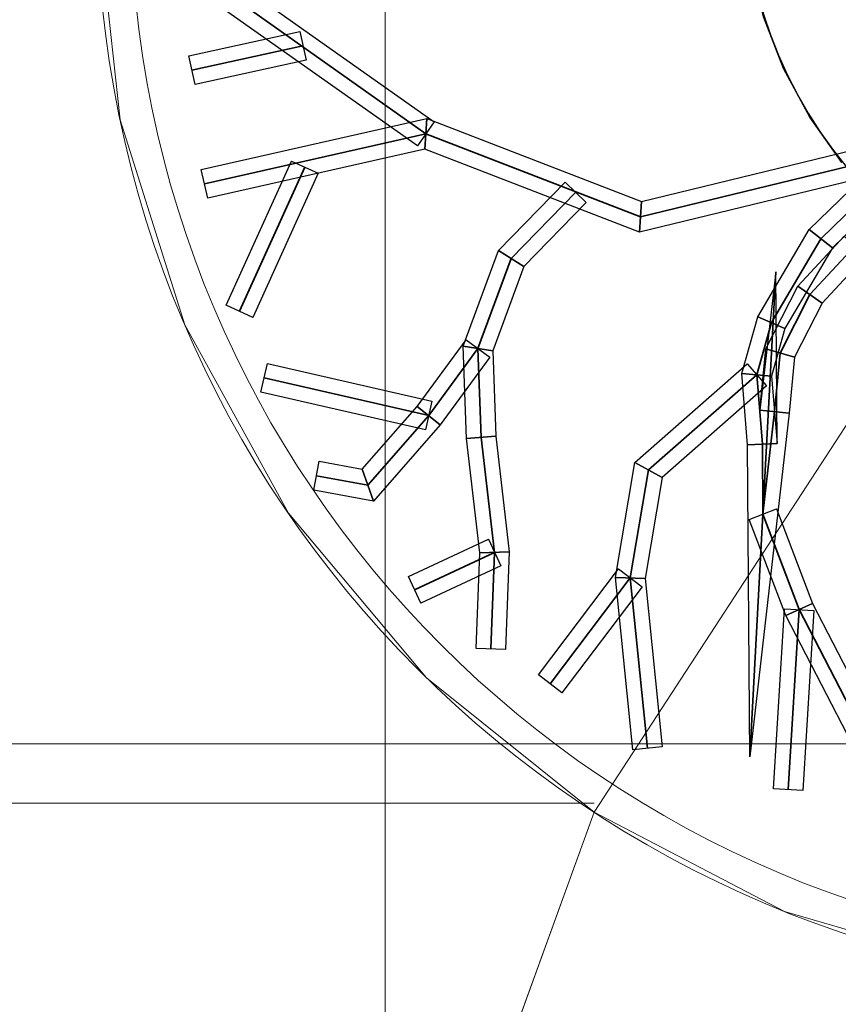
# Model space of a CAD drawing. Header units: millimetres. Extents: x -526411 to -400573, y 47353 to 130199.
# Tile 514 of 543: x -445840 to -442190, y 70075 to 74464. Entities that reach past the tile are written whole.
import ezdxf

# ---------------------------------------------------------------- set-up
doc = ezdxf.new("R2010")
doc.units = ezdxf.units.MM
for name, color, linetype, lineweight in [('01_ALGEMEEN', 7, 'Continuous', 18), ('18_BESTAANDE_CONSTRUCTIE', 7, 'Continuous', 18), ('HATCH_REACTORS', 7, 'Continuous', 18), ('m-pg-03_AI_dwg', 8, 'Continuous', 18)]:
    doc.layers.add(name, color=color, linetype=linetype, lineweight=lineweight)

# ---------------------------------------------------------------- blocks, each defined once
blk = doc.blocks.new('m-pg-03_AI_dwg_block 2240-641208-3e Verdieping - Percelen telling LI')
at = {"layer": '01_ALGEMEEN', "color": 253, "lineweight": 25, "flags": 128}
blk.add_lwpolyline([(1065.07, -524.64), (1058.65, -515.57), (1053.39, -505.78), (1049.38, -495.42), (1046.67, -484.65), (1045.31, -473.62), (1045.31, -468.07)], dxfattribs=at)
at = {"layer": '01_ALGEMEEN', "color": 133, "flags": 128}
blk.add_lwpolyline([(1065.07, -524.64), (1058.65, -515.57), (1053.39, -505.78), (1049.38, -495.42), (1046.67, -484.65), (1045.31, -473.62), (1045.31, -468.07)], dxfattribs=at)
blk = doc.blocks.new('m-pg-03_AI_dwg_block 2241-641209-3e Verdieping - Percelen telling LI')
at = {"layer": '01_ALGEMEEN', "color": 253, "lineweight": 25}
blk.add_open_spline([(1045.31, -468.07), (1045.31, -517.81), (1085.63, -558.13), (1135.37, -558.13)], degree=3, dxfattribs=at)
blk = doc.blocks.new('m-pg-03_AI_dwg_block 2242-641210-3e Verdieping - Percelen telling LI')
at = {"layer": '01_ALGEMEEN', "color": 253, "lineweight": 25}
blk.add_open_spline([(1045.31, -468.07), (1045.31, -517.81), (1085.63, -558.13), (1135.37, -558.13)], degree=3, dxfattribs=at)
blk = doc.blocks.new('m-pg-03_AI_dwg_block 2311-641279-3e Verdieping - Percelen telling LI')
at = {"layer": '01_ALGEMEEN', "color": 253, "lineweight": 25, "flags": 128}
blk.add_lwpolyline([(1074.82, -530.52), (1063.21, -541.78), (1058.53, -538.1), (1070.89, -526.12)], close=True, dxfattribs=at)
at = {"layer": '01_ALGEMEEN', "color": 133, "flags": 128}
blk.add_lwpolyline([(1074.82, -530.52), (1063.21, -541.78), (1058.53, -538.1), (1070.89, -526.12)], close=True, dxfattribs=at)
blk = doc.blocks.new('m-pg-03_AI_dwg_block 2312-641280-3e Verdieping - Percelen telling LI')
at = {"layer": '01_ALGEMEEN', "color": 253, "lineweight": 25, "flags": 128}
blk.add_lwpolyline([(1063.21, -541.78), (1053.67, -557.95), (1048.2, -555.62), (1058.53, -538.1)], close=True, dxfattribs=at)
at = {"layer": '01_ALGEMEEN', "color": 133, "flags": 128}
blk.add_lwpolyline([(1063.21, -541.78), (1053.67, -557.95), (1048.2, -555.62), (1058.53, -538.1)], close=True, dxfattribs=at)
blk = doc.blocks.new('m-pg-03_AI_dwg_block 2313-641281-3e Verdieping - Percelen telling LI')
at = {"layer": '01_ALGEMEEN', "color": 253, "lineweight": 25, "flags": 128}
blk.add_lwpolyline([(1053.67, -557.95), (1050.99, -567.56), (1045.03, -566.99), (1048.2, -555.62)], close=True, dxfattribs=at)
at = {"layer": '01_ALGEMEEN', "color": 133, "flags": 128}
blk.add_lwpolyline([(1053.67, -557.95), (1050.99, -567.56), (1045.03, -566.99), (1048.2, -555.62)], close=True, dxfattribs=at)
blk = doc.blocks.new('m-pg-03_AI_dwg_block 2314-641282-3e Verdieping - Percelen telling LI')
at = {"layer": '01_ALGEMEEN', "color": 253, "lineweight": 25, "flags": 128}
blk.add_lwpolyline([(1050.99, -567.56), (1052.08, -581.04), (1046.18, -581.3), (1045.03, -566.99)], close=True, dxfattribs=at)
at = {"layer": '01_ALGEMEEN', "color": 133, "flags": 128}
blk.add_lwpolyline([(1050.99, -567.56), (1052.08, -581.04), (1046.18, -581.3), (1045.03, -566.99)], close=True, dxfattribs=at)
blk = doc.blocks.new('m-pg-03_AI_dwg_block 2315-641283-3e Verdieping - Percelen telling LI')
at = {"layer": '01_ALGEMEEN', "color": 253, "lineweight": 25, "flags": 128}
blk.add_lwpolyline([(1052.08, -581.04), (1051.83, -546.57), (1046.64, -643.91), (1046.18, -581.3)], close=True, dxfattribs=at)
at = {"layer": '01_ALGEMEEN', "color": 133, "flags": 128}
blk.add_lwpolyline([(1052.08, -581.04), (1051.83, -546.57), (1046.64, -643.91), (1046.18, -581.3)], close=True, dxfattribs=at)
blk = doc.blocks.new('m-pg-03_AI_dwg_block 2316-641284-3e Verdieping - Percelen telling LI')
at = {"layer": '01_ALGEMEEN', "color": 253, "lineweight": 25, "flags": 128}
blk.add_lwpolyline([(1051.83, -546.57), (1048.65, -574.34), (1054.52, -574.96), (1046.64, -643.91)], close=True, dxfattribs=at)
at = {"layer": '01_ALGEMEEN', "color": 133, "flags": 128}
blk.add_lwpolyline([(1051.83, -546.57), (1048.65, -574.34), (1054.52, -574.96), (1046.64, -643.91)], close=True, dxfattribs=at)
blk = doc.blocks.new('m-pg-03_AI_dwg_block 2317-641285-3e Verdieping - Percelen telling LI')
at = {"layer": '01_ALGEMEEN', "color": 253, "lineweight": 25, "flags": 128}
blk.add_lwpolyline([(1048.65, -574.34), (1049.84, -562.05), (1055.6, -563.73), (1054.52, -574.96)], close=True, dxfattribs=at)
at = {"layer": '01_ALGEMEEN', "color": 133, "flags": 128}
blk.add_lwpolyline([(1048.65, -574.34), (1049.84, -562.05), (1055.6, -563.73), (1054.52, -574.96)], close=True, dxfattribs=at)
blk = doc.blocks.new('m-pg-03_AI_dwg_block 2318-641286-3e Verdieping - Percelen telling LI')
at = {"layer": '01_ALGEMEEN', "color": 253, "lineweight": 25, "flags": 128}
blk.add_lwpolyline([(1049.84, -562.05), (1056.25, -549.44), (1061.14, -552.85), (1055.6, -563.73)], close=True, dxfattribs=at)
at = {"layer": '01_ALGEMEEN', "color": 133, "flags": 128}
blk.add_lwpolyline([(1049.84, -562.05), (1056.25, -549.44), (1061.14, -552.85), (1055.6, -563.73)], close=True, dxfattribs=at)
blk = doc.blocks.new('m-pg-03_AI_dwg_block 2319-641287-3e Verdieping - Percelen telling LI')
at = {"layer": '01_ALGEMEEN', "color": 253, "lineweight": 25, "flags": 128}
blk.add_lwpolyline([(1056.25, -549.44), (1065.56, -539.44), (1069.76, -543.58), (1061.14, -552.85)], close=True, dxfattribs=at)
at = {"layer": '01_ALGEMEEN', "color": 133, "flags": 128}
blk.add_lwpolyline([(1056.25, -549.44), (1065.56, -539.44), (1069.76, -543.58), (1061.14, -552.85)], close=True, dxfattribs=at)
blk = doc.blocks.new('m-pg-03_AI_dwg_block 2326-641294-3e Verdieping - Percelen telling LI')
at = {"layer": '01_ALGEMEEN', "color": 53, "lineweight": 35, "flags": 128}
blk.add_lwpolyline([(1082.28, -503.57), (1082.57, -508.99), (1080.59, -521.94), (1072.86, -528.32), (1060.87, -539.94), (1050.94, -556.78), (1048.01, -567.27), (1049.13, -581.17), (1049.23, -595.24), (1051.59, -574.65), (1052.72, -562.89), (1058.69, -551.14), (1067.66, -541.51), (1076.51, -533.05), (1080.65, -528.98), (1081.37, -533.79), (1084.39, -542.21), (1088.57, -550.01), (1092.67, -560.45)], dxfattribs=at)
blk = doc.blocks.new('m-pg-03_AI_dwg_block 2443-641411-3e Verdieping - Percelen telling LI')
at = {"layer": '01_ALGEMEEN', "color": 253, "lineweight": 25, "flags": 128}
blk.add_lwpolyline([(1081.29, -524.81), (1024.49, -538.62), (1024.89, -532.45), (1079.9, -519.08)], close=True, dxfattribs=at)
at = {"layer": '01_ALGEMEEN', "color": 133, "flags": 128}
blk.add_lwpolyline([(1081.29, -524.81), (1024.49, -538.62), (1024.89, -532.45), (1079.9, -519.08)], close=True, dxfattribs=at)
blk = doc.blocks.new('m-pg-03_AI_dwg_block 2444-641412-3e Verdieping - Percelen telling LI')
at = {"layer": '01_ALGEMEEN', "color": 253, "lineweight": 25, "flags": 128}
blk.add_lwpolyline([(1024.49, -538.62), (981.34, -521.94), (981.79, -515.79), (1024.89, -532.45)], close=True, dxfattribs=at)
at = {"layer": '01_ALGEMEEN', "color": 133, "flags": 128}
blk.add_lwpolyline([(1024.49, -538.62), (981.34, -521.94), (981.79, -515.79), (1024.89, -532.45)], close=True, dxfattribs=at)
blk = doc.blocks.new('m-pg-03_AI_dwg_block 2445-641413-3e Verdieping - Percelen telling LI')
at = {"layer": '01_ALGEMEEN', "color": 253, "lineweight": 25, "flags": 128}
blk.add_lwpolyline([(981.34, -521.94), (937.79, -531.79), (936.48, -526.03), (981.79, -515.79)], close=True, dxfattribs=at)
at = {"layer": '01_ALGEMEEN', "color": 133, "flags": 128}
blk.add_lwpolyline([(981.34, -521.94), (937.79, -531.79), (936.48, -526.03), (981.79, -515.79)], close=True, dxfattribs=at)
blk = doc.blocks.new('m-pg-03_AI_dwg_block 2446-641414-3e Verdieping - Percelen telling LI')
at = {"layer": '01_ALGEMEEN', "color": 53, "lineweight": 35, "flags": 128}
blk.add_lwpolyline([(1080.59, -521.94), (1024.69, -535.54), (981.56, -518.86), (937.14, -528.91)], dxfattribs=at)
blk = doc.blocks.new('m-pg-03_AI_dwg_block 2449-641417-3e Verdieping - Percelen telling LI')
at = {"layer": '01_ALGEMEEN', "color": 253, "lineweight": 25, "flags": 128}
blk.add_lwpolyline([(979.86, -521.27), (934.99, -489.55), (938.4, -484.74), (983.26, -516.46)], close=True, dxfattribs=at)
at = {"layer": '01_ALGEMEEN', "color": 133, "flags": 128}
blk.add_lwpolyline([(979.86, -521.27), (934.99, -489.55), (938.4, -484.74), (983.26, -516.46)], close=True, dxfattribs=at)
blk = doc.blocks.new('m-pg-03_AI_dwg_block 2450-641418-3e Verdieping - Percelen telling LI')
at = {"layer": '01_ALGEMEEN', "color": 53, "lineweight": 35}
blk.add_line((981.56, -518.86), (936.69, -487.15), dxfattribs=at)
blk = doc.blocks.new('m-pg-03_AI_dwg_block 2451-641419-3e Verdieping - Percelen telling LI')
at = {"layer": '01_ALGEMEEN', "color": 253, "lineweight": 25, "flags": 128}
blk.add_lwpolyline([(957.51, -504.12), (935.22, -508.99), (933.96, -503.23), (956.25, -498.36)], close=True, dxfattribs=at)
at = {"layer": '01_ALGEMEEN', "color": 133, "flags": 128}
blk.add_lwpolyline([(957.51, -504.12), (935.22, -508.99), (933.96, -503.23), (956.25, -498.36)], close=True, dxfattribs=at)
blk = doc.blocks.new('m-pg-03_AI_dwg_block 2452-641420-3e Verdieping - Percelen telling LI')
at = {"layer": '01_ALGEMEEN', "color": 53, "lineweight": 35}
blk.add_line((956.88, -501.24), (934.59, -506.11), dxfattribs=at)
blk = doc.blocks.new('m-pg-03_AI_dwg_block 2459-641427-3e Verdieping - Percelen telling LI')
at = {"layer": '01_ALGEMEEN', "color": 253, "lineweight": 25, "flags": 128}
blk.add_lwpolyline([(1051.99, -594.19), (1059.21, -613.18), (1053.82, -615.59), (1046.48, -596.29)], close=True, dxfattribs=at)
at = {"layer": '01_ALGEMEEN', "color": 133, "flags": 128}
blk.add_lwpolyline([(1051.99, -594.19), (1059.21, -613.18), (1053.82, -615.59), (1046.48, -596.29)], close=True, dxfattribs=at)
blk = doc.blocks.new('m-pg-03_AI_dwg_block 2460-641428-3e Verdieping - Percelen telling LI')
at = {"layer": '01_ALGEMEEN', "color": 253, "lineweight": 25, "flags": 128}
blk.add_lwpolyline([(1059.21, -613.18), (1079.6, -652.62), (1074.36, -655.33), (1053.82, -615.59)], close=True, dxfattribs=at)
at = {"layer": '01_ALGEMEEN', "color": 133, "flags": 128}
blk.add_lwpolyline([(1059.21, -613.18), (1079.6, -652.62), (1074.36, -655.33), (1053.82, -615.59)], close=True, dxfattribs=at)
blk = doc.blocks.new('m-pg-03_AI_dwg_block 2461-641429-3e Verdieping - Percelen telling LI')
at = {"layer": '01_ALGEMEEN', "color": 53, "lineweight": 35, "flags": 128}
blk.add_lwpolyline([(1049.23, -595.24), (1056.52, -614.38), (1076.98, -653.97)], dxfattribs=at)
blk = doc.blocks.new('m-pg-03_AI_dwg_block 2462-641430-3e Verdieping - Percelen telling LI')
at = {"layer": '01_ALGEMEEN', "color": 253, "lineweight": 25, "flags": 128}
blk.add_lwpolyline([(1059.46, -614.56), (1057.25, -650.69), (1051.36, -650.33), (1053.57, -614.2)], close=True, dxfattribs=at)
at = {"layer": '01_ALGEMEEN', "color": 133, "flags": 128}
blk.add_lwpolyline([(1059.46, -614.56), (1057.25, -650.69), (1051.36, -650.33), (1053.57, -614.2)], close=True, dxfattribs=at)
blk = doc.blocks.new('m-pg-03_AI_dwg_block 2463-641431-3e Verdieping - Percelen telling LI')
at = {"layer": '01_ALGEMEEN', "color": 53, "lineweight": 35}
blk.add_line((1056.52, -614.38), (1054.31, -650.51), dxfattribs=at)
blk = doc.blocks.new('m-pg-03_AI_dwg_block 2464-641432-3e Verdieping - Percelen telling LI')
at = {"layer": '01_ALGEMEEN', "color": 253, "lineweight": 25, "flags": 128}
blk.add_lwpolyline([(1013.76, -532.69), (1001.23, -545.5), (996.14, -542.28), (1009.54, -528.56)], close=True, dxfattribs=at)
at = {"layer": '01_ALGEMEEN', "color": 133, "flags": 128}
blk.add_lwpolyline([(1013.76, -532.69), (1001.23, -545.5), (996.14, -542.28), (1009.54, -528.56)], close=True, dxfattribs=at)
blk = doc.blocks.new('m-pg-03_AI_dwg_block 2465-641433-3e Verdieping - Percelen telling LI')
at = {"layer": '01_ALGEMEEN', "color": 253, "lineweight": 25, "flags": 128}
blk.add_lwpolyline([(1001.23, -545.5), (994.98, -562.44), (989.04, -561.49), (996.14, -542.28)], close=True, dxfattribs=at)
at = {"layer": '01_ALGEMEEN', "color": 133, "flags": 128}
blk.add_lwpolyline([(1001.23, -545.5), (994.98, -562.44), (989.04, -561.49), (996.14, -542.28)], close=True, dxfattribs=at)
blk = doc.blocks.new('m-pg-03_AI_dwg_block 2466-641434-3e Verdieping - Percelen telling LI')
at = {"layer": '01_ALGEMEEN', "color": 253, "lineweight": 25, "flags": 128}
blk.add_lwpolyline([(994.98, -562.44), (995.6, -579.6), (989.72, -580.05), (989.04, -561.49)], close=True, dxfattribs=at)
at = {"layer": '01_ALGEMEEN', "color": 133, "flags": 128}
blk.add_lwpolyline([(994.98, -562.44), (995.6, -579.6), (989.72, -580.05), (989.04, -561.49)], close=True, dxfattribs=at)
blk = doc.blocks.new('m-pg-03_AI_dwg_block 2467-641435-3e Verdieping - Percelen telling LI')
at = {"layer": '01_ALGEMEEN', "color": 253, "lineweight": 25, "flags": 128}
blk.add_lwpolyline([(995.6, -579.6), (998.32, -602.8), (992.4, -603.02), (989.72, -580.05)], close=True, dxfattribs=at)
at = {"layer": '01_ALGEMEEN', "color": 133, "flags": 128}
blk.add_lwpolyline([(995.6, -579.6), (998.32, -602.8), (992.4, -603.02), (989.72, -580.05)], close=True, dxfattribs=at)
blk = doc.blocks.new('m-pg-03_AI_dwg_block 2468-641436-3e Verdieping - Percelen telling LI')
at = {"layer": '01_ALGEMEEN', "color": 253, "lineweight": 25, "flags": 128}
blk.add_lwpolyline([(998.32, -602.8), (997.53, -622.4), (991.64, -622.16), (992.4, -603.02)], close=True, dxfattribs=at)
at = {"layer": '01_ALGEMEEN', "color": 133, "flags": 128}
blk.add_lwpolyline([(998.32, -602.8), (997.53, -622.4), (991.64, -622.16), (992.4, -603.02)], close=True, dxfattribs=at)
blk = doc.blocks.new('m-pg-03_AI_dwg_block 2469-641437-3e Verdieping - Percelen telling LI')
at = {"layer": '01_ALGEMEEN', "color": 53, "lineweight": 35, "flags": 128}
blk.add_lwpolyline([(1011.65, -530.62), (998.68, -543.89), (992.01, -561.96), (992.66, -579.83), (995.36, -602.91), (994.59, -622.28)], dxfattribs=at)
blk = doc.blocks.new('m-pg-03_AI_dwg_block 2470-641438-3e Verdieping - Percelen telling LI')
at = {"layer": '01_ALGEMEEN', "color": 253, "lineweight": 25, "flags": 128}
blk.add_lwpolyline([(994.39, -563.7), (984.43, -577.28), (979.82, -573.59), (989.63, -560.22)], close=True, dxfattribs=at)
at = {"layer": '01_ALGEMEEN', "color": 133, "flags": 128}
blk.add_lwpolyline([(994.39, -563.7), (984.43, -577.28), (979.82, -573.59), (989.63, -560.22)], close=True, dxfattribs=at)
blk = doc.blocks.new('m-pg-03_AI_dwg_block 2471-641439-3e Verdieping - Percelen telling LI')
at = {"layer": '01_ALGEMEEN', "color": 253, "lineweight": 25, "flags": 128}
blk.add_lwpolyline([(984.43, -577.28), (971.03, -592.61), (968.8, -586.2), (979.82, -573.59)], close=True, dxfattribs=at)
at = {"layer": '01_ALGEMEEN', "color": 133, "flags": 128}
blk.add_lwpolyline([(984.43, -577.28), (971.03, -592.61), (968.8, -586.2), (979.82, -573.59)], close=True, dxfattribs=at)
blk = doc.blocks.new('m-pg-03_AI_dwg_block 2472-641440-3e Verdieping - Percelen telling LI')
at = {"layer": '01_ALGEMEEN', "color": 253, "lineweight": 25, "flags": 128}
blk.add_lwpolyline([(971.03, -592.61), (959.06, -590.4), (960.14, -584.6), (968.8, -586.2)], close=True, dxfattribs=at)
at = {"layer": '01_ALGEMEEN', "color": 133, "flags": 128}
blk.add_lwpolyline([(971.03, -592.61), (959.06, -590.4), (960.14, -584.6), (968.8, -586.2)], close=True, dxfattribs=at)
blk = doc.blocks.new('m-pg-03_AI_dwg_block 2473-641441-3e Verdieping - Percelen telling LI')
at = {"layer": '01_ALGEMEEN', "color": 53, "lineweight": 35, "flags": 128}
blk.add_lwpolyline([(992.01, -561.96), (982.13, -575.43), (969.91, -589.41), (959.6, -587.5)], dxfattribs=at)
blk = doc.blocks.new('m-pg-03_AI_dwg_block 2474-641442-3e Verdieping - Percelen telling LI')
at = {"layer": '01_ALGEMEEN', "color": 253, "lineweight": 25, "flags": 128}
blk.add_lwpolyline([(996.61, -605.58), (980.55, -613.07), (978.05, -607.73), (994.11, -600.24)], close=True, dxfattribs=at)
at = {"layer": '01_ALGEMEEN', "color": 133, "flags": 128}
blk.add_lwpolyline([(996.61, -605.58), (980.55, -613.07), (978.05, -607.73), (994.11, -600.24)], close=True, dxfattribs=at)
blk = doc.blocks.new('m-pg-03_AI_dwg_block 2475-641443-3e Verdieping - Percelen telling LI')
at = {"layer": '01_ALGEMEEN', "color": 53, "lineweight": 35}
blk.add_line((995.36, -602.91), (979.3, -610.4), dxfattribs=at)
blk = doc.blocks.new('m-pg-03_AI_dwg_block 2476-641444-3e Verdieping - Percelen telling LI')
at = {"layer": '01_ALGEMEEN', "color": 253, "lineweight": 25, "flags": 128}
blk.add_lwpolyline([(959.96, -526.77), (946.84, -555.73), (941.47, -553.3), (954.58, -524.34)], close=True, dxfattribs=at)
at = {"layer": '01_ALGEMEEN', "color": 133, "flags": 128}
blk.add_lwpolyline([(959.96, -526.77), (946.84, -555.73), (941.47, -553.3), (954.58, -524.34)], close=True, dxfattribs=at)
blk = doc.blocks.new('m-pg-03_AI_dwg_block 2477-641445-3e Verdieping - Percelen telling LI')
at = {"layer": '01_ALGEMEEN', "color": 53, "lineweight": 35}
blk.add_line((957.27, -525.56), (944.16, -554.51), dxfattribs=at)
blk = doc.blocks.new('m-pg-03_AI_dwg_block 2478-641446-3e Verdieping - Percelen telling LI')
at = {"layer": '01_ALGEMEEN', "color": 253, "lineweight": 25, "flags": 128}
blk.add_lwpolyline([(981.47, -578.31), (948.42, -570.73), (949.74, -564.99), (982.79, -572.56)], close=True, dxfattribs=at)
at = {"layer": '01_ALGEMEEN', "color": 133, "flags": 128}
blk.add_lwpolyline([(981.47, -578.31), (948.42, -570.73), (949.74, -564.99), (982.79, -572.56)], close=True, dxfattribs=at)
blk = doc.blocks.new('m-pg-03_AI_dwg_block 2479-641447-3e Verdieping - Percelen telling LI')
at = {"layer": '01_ALGEMEEN', "color": 53, "lineweight": 35}
blk.add_line((982.13, -575.43), (949.08, -567.86), dxfattribs=at)
blk = doc.blocks.new('m-pg-03_AI_dwg_block 2480-641448-3e Verdieping - Percelen telling LI')
at = {"layer": '01_ALGEMEEN', "color": 253, "lineweight": 25, "flags": 128}
blk.add_lwpolyline([(1049.95, -569.49), (1029, -587.88), (1023.53, -584.83), (1046.06, -565.06)], close=True, dxfattribs=at)
at = {"layer": '01_ALGEMEEN', "color": 133, "flags": 128}
blk.add_lwpolyline([(1049.95, -569.49), (1029, -587.88), (1023.53, -584.83), (1046.06, -565.06)], close=True, dxfattribs=at)
blk = doc.blocks.new('m-pg-03_AI_dwg_block 2481-641449-3e Verdieping - Percelen telling LI')
at = {"layer": '01_ALGEMEEN', "color": 253, "lineweight": 25, "flags": 128}
blk.add_lwpolyline([(1029, -587.88), (1025.6, -608.11), (1019.65, -607.91), (1023.53, -584.83)], close=True, dxfattribs=at)
at = {"layer": '01_ALGEMEEN', "color": 133, "flags": 128}
blk.add_lwpolyline([(1029, -587.88), (1025.6, -608.11), (1019.65, -607.91), (1023.53, -584.83)], close=True, dxfattribs=at)
blk = doc.blocks.new('m-pg-03_AI_dwg_block 2482-641450-3e Verdieping - Percelen telling LI')
at = {"layer": '01_ALGEMEEN', "color": 253, "lineweight": 25, "flags": 128}
blk.add_lwpolyline([(1025.6, -608.11), (1029.01, -641.91), (1023.14, -642.51), (1019.65, -607.91)], close=True, dxfattribs=at)
at = {"layer": '01_ALGEMEEN', "color": 133, "flags": 128}
blk.add_lwpolyline([(1025.6, -608.11), (1029.01, -641.91), (1023.14, -642.51), (1019.65, -607.91)], close=True, dxfattribs=at)
blk = doc.blocks.new('m-pg-03_AI_dwg_block 2483-641451-3e Verdieping - Percelen telling LI')
at = {"layer": '01_ALGEMEEN', "color": 53, "lineweight": 35, "flags": 128}
blk.add_lwpolyline([(1048.01, -567.27), (1026.26, -586.36), (1022.62, -608.01), (1026.08, -642.21)], dxfattribs=at)
blk = doc.blocks.new('m-pg-03_AI_dwg_block 2484-641452-3e Verdieping - Percelen telling LI')
at = {"layer": '01_ALGEMEEN', "color": 253, "lineweight": 25, "flags": 128}
blk.add_lwpolyline([(1024.97, -609.79), (1008.86, -631.06), (1004.16, -627.49), (1020.27, -606.23)], close=True, dxfattribs=at)
at = {"layer": '01_ALGEMEEN', "color": 133, "flags": 128}
blk.add_lwpolyline([(1024.97, -609.79), (1008.86, -631.06), (1004.16, -627.49), (1020.27, -606.23)], close=True, dxfattribs=at)
blk = doc.blocks.new('m-pg-03_AI_dwg_block 2485-641453-3e Verdieping - Percelen telling LI')
at = {"layer": '01_ALGEMEEN', "color": 53, "lineweight": 35}
blk.add_line((1022.62, -608.01), (1006.51, -629.28), dxfattribs=at)
blk = doc.blocks.new('m-pg-03_AI_dwg_block 2239-641516-3e Verdieping - Percelen telling LI')
for name in ['m-pg-03_AI_dwg_block 2240-641208-3e Verdieping - Percelen telling LI', 'm-pg-03_AI_dwg_block 2241-641209-3e Verdieping - Percelen telling LI', 'm-pg-03_AI_dwg_block 2242-641210-3e Verdieping - Percelen telling LI', 'm-pg-03_AI_dwg_block 2449-641417-3e Verdieping - Percelen telling LI', 'm-pg-03_AI_dwg_block 2450-641418-3e Verdieping - Percelen telling LI', 'm-pg-03_AI_dwg_block 2451-641419-3e Verdieping - Percelen telling LI', 'm-pg-03_AI_dwg_block 2452-641420-3e Verdieping - Percelen telling LI', 'm-pg-03_AI_dwg_block 2326-641294-3e Verdieping - Percelen telling LI', 'm-pg-03_AI_dwg_block 2445-641413-3e Verdieping - Percelen telling LI', 'm-pg-03_AI_dwg_block 2444-641412-3e Verdieping - Percelen telling LI', 'm-pg-03_AI_dwg_block 2446-641414-3e Verdieping - Percelen telling LI', 'm-pg-03_AI_dwg_block 2443-641411-3e Verdieping - Percelen telling LI', 'm-pg-03_AI_dwg_block 2476-641444-3e Verdieping - Percelen telling LI', 'm-pg-03_AI_dwg_block 2477-641445-3e Verdieping - Percelen telling LI', 'm-pg-03_AI_dwg_block 2311-641279-3e Verdieping - Percelen telling LI', 'm-pg-03_AI_dwg_block 2464-641432-3e Verdieping - Percelen telling LI', 'm-pg-03_AI_dwg_block 2469-641437-3e Verdieping - Percelen telling LI', 'm-pg-03_AI_dwg_block 2312-641280-3e Verdieping - Percelen telling LI', 'm-pg-03_AI_dwg_block 2319-641287-3e Verdieping - Percelen telling LI', 'm-pg-03_AI_dwg_block 2465-641433-3e Verdieping - Percelen telling LI', 'm-pg-03_AI_dwg_block 2315-641283-3e Verdieping - Percelen telling LI', 'm-pg-03_AI_dwg_block 2316-641284-3e Verdieping - Percelen telling LI', 'm-pg-03_AI_dwg_block 2318-641286-3e Verdieping - Percelen telling LI', 'm-pg-03_AI_dwg_block 2313-641281-3e Verdieping - Percelen telling LI', 'm-pg-03_AI_dwg_block 2470-641438-3e Verdieping - Percelen telling LI', 'm-pg-03_AI_dwg_block 2473-641441-3e Verdieping - Percelen telling LI', 'm-pg-03_AI_dwg_block 2466-641434-3e Verdieping - Percelen telling LI', 'm-pg-03_AI_dwg_block 2317-641285-3e Verdieping - Percelen telling LI', 'm-pg-03_AI_dwg_block 2478-641446-3e Verdieping - Percelen telling LI', 'm-pg-03_AI_dwg_block 2480-641448-3e Verdieping - Percelen telling LI', 'm-pg-03_AI_dwg_block 2314-641282-3e Verdieping - Percelen telling LI', 'm-pg-03_AI_dwg_block 2479-641447-3e Verdieping - Percelen telling LI', 'm-pg-03_AI_dwg_block 2483-641451-3e Verdieping - Percelen telling LI', 'm-pg-03_AI_dwg_block 2471-641439-3e Verdieping - Percelen telling LI', 'm-pg-03_AI_dwg_block 2467-641435-3e Verdieping - Percelen telling LI', 'm-pg-03_AI_dwg_block 2472-641440-3e Verdieping - Percelen telling LI', 'm-pg-03_AI_dwg_block 2481-641449-3e Verdieping - Percelen telling LI', 'm-pg-03_AI_dwg_block 2459-641427-3e Verdieping - Percelen telling LI', 'm-pg-03_AI_dwg_block 2461-641429-3e Verdieping - Percelen telling LI', 'm-pg-03_AI_dwg_block 2474-641442-3e Verdieping - Percelen telling LI', 'm-pg-03_AI_dwg_block 2475-641443-3e Verdieping - Percelen telling LI', 'm-pg-03_AI_dwg_block 2468-641436-3e Verdieping - Percelen telling LI', 'm-pg-03_AI_dwg_block 2484-641452-3e Verdieping - Percelen telling LI', 'm-pg-03_AI_dwg_block 2485-641453-3e Verdieping - Percelen telling LI', 'm-pg-03_AI_dwg_block 2482-641450-3e Verdieping - Percelen telling LI', 'm-pg-03_AI_dwg_block 2462-641430-3e Verdieping - Percelen telling LI', 'm-pg-03_AI_dwg_block 2460-641428-3e Verdieping - Percelen telling LI', 'm-pg-03_AI_dwg_block 2463-641431-3e Verdieping - Percelen telling LI']:
    blk.add_blockref(name, (0, 0))
blk = doc.blocks.new('m-pg-03_AI_dwg_block 2548-641517-3e Verdieping - Percelen telling LI')
at = {"layer": '01_ALGEMEEN', "color": 133}
for points in [[(-202.95, -257.9), (-202.95, -257.9), (985.36, -737.77), (985.36, -737.77)], [(1255.65, -286.37), (1255.65, -286.37), (1015.34, -655.05), (1015.34, -655.05)], [(1015.34, -655.05), (1015.34, -655.05), (1255.65, -286.37), (1255.65, -286.37)], [(1015.34, -655.05), (1015.34, -655.05), (985.36, -737.77), (985.36, -737.77)], [(985.36, -737.77), (985.36, -737.77), (1015.34, -655.05), (1015.34, -655.05)]]:
    blk.add_open_spline(points, degree=3, dxfattribs=at)
blk = doc.blocks.new('m-pg-03_AI_dwg_block 2557-641526-3e Verdieping - Percelen telling LI')
at = {"layer": '01_ALGEMEEN', "color": 213, "lineweight": 13}
blk.add_line((1015.34, -653.24), (776.6, -653.24), dxfattribs=at)
blk = doc.blocks.new('m-pg-03_AI_dwg_block 4645-643613-3e Verdieping - Percelen telling LI')
at = {"layer": '18_BESTAANDE_CONSTRUCTIE', "color": 9, "lineweight": 9}
blk.add_line((973.42, -1676.27), (973.42, 731.74), dxfattribs=at)
blk = doc.blocks.new('m-pg-03_AI_dwg_block 4716-643684-3e Verdieping - Percelen telling LI')
at = {"layer": '18_BESTAANDE_CONSTRUCTIE', "color": 9, "lineweight": 9}
blk.add_line((-285.22, -641.31), (1783.88, -641.31), dxfattribs=at)
blk = doc.blocks.new('m-pg-03_AI_dwg_block 4640-643795-3e Verdieping - Percelen telling LI')
for name in ['m-pg-03_AI_dwg_block 4645-643613-3e Verdieping - Percelen telling LI', 'm-pg-03_AI_dwg_block 4716-643684-3e Verdieping - Percelen telling LI']:
    blk.add_blockref(name, (0, 0))
blk = doc.blocks.new('m-pg-03_AI_dwg_block 4827-643796-3e Verdieping - Percelen telling LI')
at = {"layer": '18_BESTAANDE_CONSTRUCTIE', "color": 133}
blk.add_open_spline([(922.21, -470.71), (922.21, -588.5), (1017.7, -683.99), (1135.5, -683.99)], degree=3, dxfattribs=at)
blk = doc.blocks.new('m-pg-03_AI_dwg_block 4828-643797-3e Verdieping - Percelen telling LI')
at = {"layer": '18_BESTAANDE_CONSTRUCTIE', "color": 133}
blk.add_open_spline([(915.46, -470.71), (915.46, -592.23), (1013.97, -690.75), (1135.5, -690.75)], degree=3, dxfattribs=at)
blk = doc.blocks.new('m-pg-03_AI_dwg_block 7551-646520-3e Verdieping - Percelen telling LI')
at = {"layer": 'HATCH_REACTORS', "color": 133}
blk.add_line((985.36, -737.77), (1015.34, -655.05), dxfattribs=at)
at = {"layer": 'HATCH_REACTORS', "color": 133, "flags": 128}
for points in [[(1015.34, -655.05), (985.36, -737.77), (1518.31, -953.01), (1518.31, 717.03), (1518.31, 1014.01), (1342.67, 1014.01), (1342.67, 683.03), (-114.81, 683.03), (-476.64, -212.66), (-225.6, -314.01), (-202.95, -257.9), (985.36, -737.77)], [(1255.65, -286.37), (1217.38, -266.47), (1175.96, -254.42), (1132.99, -250.69), (1090.12, -255.4), (1048.98, -268.39), (1011.17, -289.16), (978.14, -316.9), (951.16, -350.55), (931.26, -388.83), (919.21, -430.24), (915.47, -473.22), (920.19, -516.09), (933.18, -557.22), (953.95, -595.03), (981.69, -628.06), (1015.34, -655.05)], [(1015.34, -655.05), (1053.61, -674.95), (1095.03, -687), (1138, -690.74), (1180.88, -686.02), (1222.01, -673.03), (1259.82, -652.26), (1292.85, -624.52), (1319.83, -590.87), (1339.73, -552.6), (1351.78, -511.18), (1355.52, -468.2), (1350.81, -425.33), (1337.82, -384.2), (1317.05, -346.39), (1289.31, -313.36), (1255.65, -286.37)]]:
    blk.add_lwpolyline(points, dxfattribs=at)
blk = doc.blocks.new('m-pg-03_AI_dwg-638970-3e Verdieping - Percelen telling LI')
for name in ['m-pg-03_AI_dwg_block 4640-643795-3e Verdieping - Percelen telling LI', 'm-pg-03_AI_dwg_block 2548-641517-3e Verdieping - Percelen telling LI', 'm-pg-03_AI_dwg_block 7551-646520-3e Verdieping - Percelen telling LI', 'm-pg-03_AI_dwg_block 4828-643797-3e Verdieping - Percelen telling LI', 'm-pg-03_AI_dwg_block 4827-643796-3e Verdieping - Percelen telling LI', 'm-pg-03_AI_dwg_block 2239-641516-3e Verdieping - Percelen telling LI', 'm-pg-03_AI_dwg_block 2557-641526-3e Verdieping - Percelen telling LI']:
    blk.add_blockref(name, (0, 0))

msp = doc.modelspace()

# ---------------------------------------------------------------- block references
at = {"layer": 'm-pg-03_AI_dwg', "color": 133, "xscale": 22.2068924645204, "yscale": 22.2068924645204, "zscale": 22.2068924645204}
msp.add_blockref('m-pg-03_AI_dwg-638970-3e Verdieping - Percelen telling LI', (-465826.5, 85478), dxfattribs=at)

doc.saveas('drawing.dxf')
